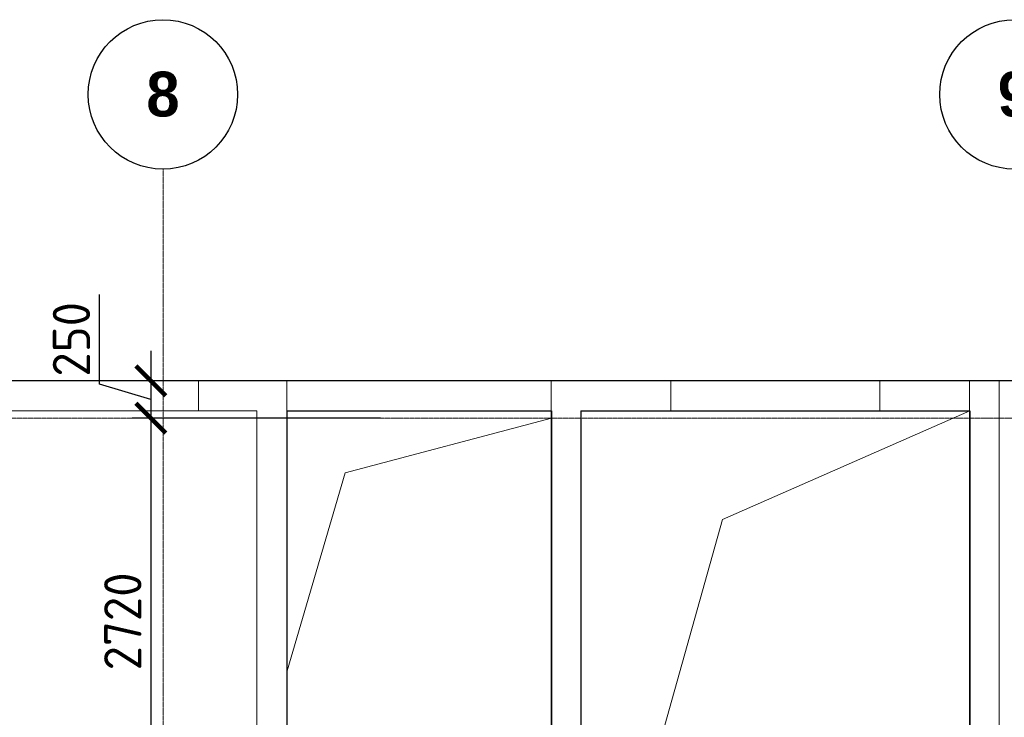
# Model space of a CAD drawing. Header units: millimetres. Extents: x -42044588 to 856694, y -806701 to 941911.
# Tile 900 of 1056: x -174256 to -167664, y -77130 to -72461. Entities that reach past the tile are written whole.
import ezdxf

# ---------------------------------------------------------------- set-up
doc = ezdxf.new("R2010")
doc.units = ezdxf.units.MM
for name, pattern in [('______5', [1100, 800, -100, 100, -100]), ('DASHED', [7, 5, -2, 0]), ('осевая', [50.8, 31.75, -6.35, 6.35, -6.35])]:
    doc.linetypes.add(name, pattern=pattern)
for name, color, linetype, lineweight in [('Оси', 40, '______5', 18), ('Перекрытие ж_бетон', 1, 'Continuous', 30), ('РАЗМЕРЫ', 1, 'Continuous', 9), ('СТЕНЫ', 3, 'Continuous', 30)]:
    doc.layers.add(name, color=color, linetype=linetype, lineweight=lineweight)
doc.styles.add('Century Gothic', font='GOTHIC.TTF')
doc.styles.add('GOST-2.304_Type-B', font='GOST_Common.ttf')
doc.dimstyles.new('СПДС', dxfattribs={"dimscale": 100, "dimtxt": 2.5, "dimasz": 2, "dimexe": 1.25, "dimexo": 0, "dimtad": 1, "dimdec": 0, "dimrnd": 5, "dimtxsty": 'GOST-2.304_Type-B', "dimblk": 'ARCHTICK', "dimcen": 2.5, "dimdle": 2, "dimclrd": 1, "dimclre": 1, "dimclrt": 1, "dimadec": 0, "dimazin": 2, "dimtfac": 0.75, "dimtdec": 0, "dimtmove": 1, "dimatfit": 3, "dimfxl": 0, "dimtolj": 1, "dimarcsym": 0})

# ---------------------------------------------------------------- blocks, each defined once
blk = doc.blocks.new('_ArchTick')
at = {"color": 0, "linetype": 'ByBlock', "const_width": 0.15}
blk.add_lwpolyline([(-0.5, -0.5), (0.5, 0.5)], dxfattribs=at)
blk = doc.blocks.new('*D425')
at = {"layer": 'DEFPOINTS', "color": 0, "transparency": 16777216}
for p in [(-171841.6, -74878.5), (-173378.1, -75128.5), (-171841.6, -75128.5)]:
    blk.add_point(p, dxfattribs=at)
at = {"layer": 'РАЗМЕРЫ', "color": 1, "lineweight": -2, "transparency": 16777216}
for p, q in [((-173721.8, -74900.4), (-173721.8, -74300.4)), ((-173378.1, -74678.5), (-173378.1, -75328.5)), ((-173378.1, -75003.5), (-173721.8, -74900.4)), ((-171841.6, -74878.5), (-173503.1, -74878.5)), ((-171841.6, -75128.5), (-173503.1, -75128.5))]:
    blk.add_line(p, q, dxfattribs=at)
at = {"layer": 'РАЗМЕРЫ', "color": 1, "lineweight": -2, "transparency": 16777216, "xscale": 200, "yscale": 200, "zscale": 200}
for p, rotation in [((-173378.1, -74878.5), 90), ((-173378.1, -75128.5), 270)]:
    blk.add_blockref('_ArchTick', p, dxfattribs=dict(at, rotation=rotation))
at = {"layer": 'РАЗМЕРЫ', "color": 1, "lineweight": 0, "transparency": 16777216, "insert": (-173909.3, -74600.4), "char_height": 250, "attachment_point": 5, "rotation": 90, "style": 'GOST-2.304_Type-B'}
blk.add_mtext('\\A1;250', dxfattribs=at)
blk = doc.blocks.new('NSY101')
at = {"color": 0, "linetype": 'ByBlock', "lineweight": -2}
blk.add_circle((0, 0), 50, dxfattribs=at)
blk = doc.blocks.new('СЛОЖНЫЙ_ОБЪЕКТ_4')
at = {"layer": 'Оси', "color": 16, "linetype": 'Continuous', "lineweight": 25, "transparency": 33554687, "xscale": 9.999999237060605, "yscale": 9.999999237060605, "zscale": 9.999999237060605}
blk.add_blockref('NSY101', (26113, -989.5), dxfattribs=at)
at = {"layer": 'Оси', "color": 16, "linetype": 'Continuous', "lineweight": 25, "transparency": 33554687, "insert": (26113, -989.5), "char_height": 300, "width": 385, "attachment_point": 5, "style": 'Century Gothic'}
blk.add_mtext('\\A1;{\\fCentury Gothic|i0|b1;\\H300.000000;\\W1.000000;\\C16;8}\\P', dxfattribs=at)
blk = doc.blocks.new('СЛОЖНЫЙ_ОБЪЕКТ_16')
at = {"layer": 'Оси', "color": 16, "linetype": 'Continuous', "lineweight": 25, "transparency": 33554687, "xscale": 9.999999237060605, "yscale": 9.999999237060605, "zscale": 9.999999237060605}
blk.add_blockref('NSY101', (31813, -989.5), dxfattribs=at)
at = {"layer": 'Оси', "color": 16, "linetype": 'Continuous', "lineweight": 25, "transparency": 33554687, "insert": (31813, -989.5), "char_height": 300, "width": 385, "attachment_point": 5, "style": 'Century Gothic'}
blk.add_mtext('\\A1;{\\fCentury Gothic|i0|b1;\\H300.000000;\\W1.000000;\\C16;9}\\P', dxfattribs=at)
blk = doc.blocks.new('оси2')
at = {"layer": 'Оси', "color": 16, "linetype": 'осевая', "lineweight": 0, "ltscale": 0.25, "transparency": 33554687}
for p, q in [((1005045.5, 3375.3), (1005045.5, -19317.6)), ((979200, 1707.1), (1032582.1, 1707.1))]:
    blk.add_line(p, q, dxfattribs=at)
at = {"layer": 'Оси', "color": 16, "linetype": 'Continuous', "lineweight": 25, "transparency": 33554687}
for name in ['СЛОЖНЫЙ_ОБЪЕКТ_4', 'СЛОЖНЫЙ_ОБЪЕКТ_16']:
    blk.add_blockref(name, (978932, 4863.9), dxfattribs=at)
blk = doc.blocks.new('подложка стн 1-го этажа')
at = {"layer": 'СТЕНЫ', "color": 252, "linetype": 'DASHED', "lineweight": 0, "ltscale": 0.5, "true_color": 0x939598, "transparency": 33554687}
for p, q in [((30273.8, 26361.8, -200), (30273.8, 19411.8, -200)), ((30273.8, 26361.8, -200), (30273.8, 26361.8, -200)), ((32043.8, 26361.8, -200), (32043.8, 19411.8, -200)), ((32043.8, 26361.8, -200), (32043.8, 26361.8, -200)), ((34843.8, 26361.8, -200), (34843.8, 20511.8, -200)), ((34843.8, 26361.8, -200), (34843.8, 26361.8, -200)), ((27893.8, 26161.8, -200), (30073.8, 26161.8, -200)), ((30073.8, 19411.8, -200), (30073.8, 26161.8, -200)), ((30073.8, 26161.8, -200), (30073.8, 26161.8, -200)), ((30273.8, 26161.8, -200), (30273.8, 26161.8, -200)), ((32043.8, 26161.8, -200), (30273.8, 26161.8, -200)), ((32043.8, 26161.8, -200), (32043.8, 26161.8, -200)), ((32243.8, 26161.8, -200), (34843.8, 26161.8, -200)), ((32243.8, 26161.8, -200), (32243.8, 26161.8, -200)), ((32243.8, 26161.8, -200), (32243.8, 20511.8, -200)), ((34843.8, 26161.8, -200), (34843.8, 26161.8, -200)), ((35043.8, 18711.8, -200), (35043.8, 26111.8, -200))]:
    blk.add_line(p, q, dxfattribs=at)
at = {"layer": 'СТЕНЫ', "color": 252, "linetype": 'DASHED', "lineweight": 0, "ltscale": 0.5, "true_color": 0x939598, "transparency": 33554687, "elevation": -200}
blk.add_lwpolyline([(35043.8, 26111.8), (35043.9, 26361.8), (27693.9, 26361.8), (27693.9, 26111.8)], dxfattribs=at)
at = {"layer": 'СТЕНЫ', "color": 252, "linetype": 'DASHED', "lineweight": 0, "ltscale": 0.5, "true_color": 0x939598, "transparency": 33554687, "elevation": -560}
for points in [[(28283.9, 26364.8), (29683.7, 26364.8), (29683.7, 26161.8), (28283.9, 26161.8)], [(32844.2, 26364.8), (34243.9, 26364.8), (34243.9, 26161.8), (32844.2, 26161.8)]]:
    blk.add_lwpolyline(points, close=True, dxfattribs=at)
blk = doc.blocks.new('*D2840')
at = {"layer": 'DEFPOINTS', "color": 0, "transparency": 16777216}
for p in [(-171841.4, -75128.5), (-173377.9, -77848.5), (-172465.8, -77848.5, 0)]:
    blk.add_point(p, dxfattribs=at)
at = {"layer": 'РАЗМЕРЫ', "color": 1, "lineweight": -2, "transparency": 16777216}
for p, q in [((-173377.9, -74928.5), (-173377.9, -78048.5)), ((-171841.4, -75128.5), (-173502.9, -75128.5)), ((-172465.8, -77848.5), (-173502.9, -77848.5))]:
    blk.add_line(p, q, dxfattribs=at)
at = {"layer": 'РАЗМЕРЫ', "color": 1, "lineweight": -2, "transparency": 16777216, "xscale": 200, "yscale": 200, "zscale": 200}
for p, rotation in [((-173377.9, -75128.5), 90), ((-173377.9, -77848.5), 270)]:
    blk.add_blockref('_ArchTick', p, dxfattribs=dict(at, rotation=rotation))
at = {"layer": 'РАЗМЕРЫ', "color": 1, "lineweight": 0, "transparency": 16777216, "insert": (-173565.4, -76488.5), "char_height": 250, "attachment_point": 5, "rotation": 90, "style": 'GOST-2.304_Type-B'}
blk.add_mtext('\\A1;2720', dxfattribs=at)

msp = doc.modelspace()

# ---------------------------------------------------------------- linework, layer by layer
at = {"layer": 'Перекрытие ж_бетон'}
for points, elevation in [([(-194947.756, -74878.517), (-194947.885, -88878.517), (-194947.861, -88878.517), (-194947.861, -91778.517), (-190847.861, -91778.517), (-190847.885, -91778.517), (-154047.885, -91778.517), (-154047.861, -91778.517), (-147647.861, -91778.517), (-147647.861, -74878.517), (-194947.756, -74878.517)], -720), ([(-194947.859, -91778.516), (-190847.858, -91778.521), (-190847.858, -91778.516), (-154047.858, -91778.516), (-154047.858, -91778.516), (-147647.859, -91778.516), (-147647.857, -74878.517), (-194947.729, -74878.517), (-194947.858, -88878.516), (-194947.858, -88878.516), (-194947.861, -91778.516)], -360)]:
    msp.add_lwpolyline(points, dxfattribs=dict(at, elevation=elevation))
at = {"layer": 'Перекрытие ж_бетон', "elevation": 0.018}
msp.add_lwpolyline([(-172465.986, -75078.517), (-170695.986, -75078.517), (-170695.986, -77848.516), (-172465.986, -77848.516)], close=True, dxfattribs=at)
at = {"layer": 'Перекрытие ж_бетон'}
msp.add_lwpolyline([(-170496.021, -75078.517), (-167896.021, -75078.517), (-167896.021, -79179.35), (-170496.021, -79179.35)], close=True, dxfattribs=at)
at = {"layer": 'РАЗМЕРЫ', "lineweight": 0}
msp.add_lwpolyline([(-172465.986, -76818.518), (-172077.415, -75494.281), (-170695.986, -75128.518)], dxfattribs=at)
at = {"layer": 'РАЗМЕРЫ'}
msp.add_lwpolyline([(-170496.021, -79179.35), (-169550.668, -75805.351), (-167896.021, -75078.517)], dxfattribs=at)

# ---------------------------------------------------------------- block references
msp.add_blockref('подложка стн 1-го этажа', (-202741.986, -101240.485, -160))
msp.add_blockref('оси2', (-1178341.537, -76835.635), dxfattribs=at)

# ---------------------------------------------------------------- dimensions: what is measured, and where the dimension line sits
at = {"layer": 'РАЗМЕРЫ', "lineweight": 0}
for base, p1, p2, picture, middle in [((-173378.057, -75128.518), (-171841.557, -74878.517), (-171841.557, -75128.518), '*D425', (-173909.307, -74837.893)), ((-173377.915, -77848.516, 360), (-171841.415, -75128.518, 360), (-172465.844, -77848.516, 360.018), '*D2840', (-173565.415, -76488.517, 360))]:
    dim = msp.add_linear_dim(base=base, p1=p1, p2=p2, angle=90, dimstyle='СПДС', override={"dimrnd": 5}, dxfattribs=at)
    dim.commit()
    dim.dimension.update_dxf_attribs({"geometry": picture, "text_midpoint": middle})

doc.saveas('drawing.dxf')
